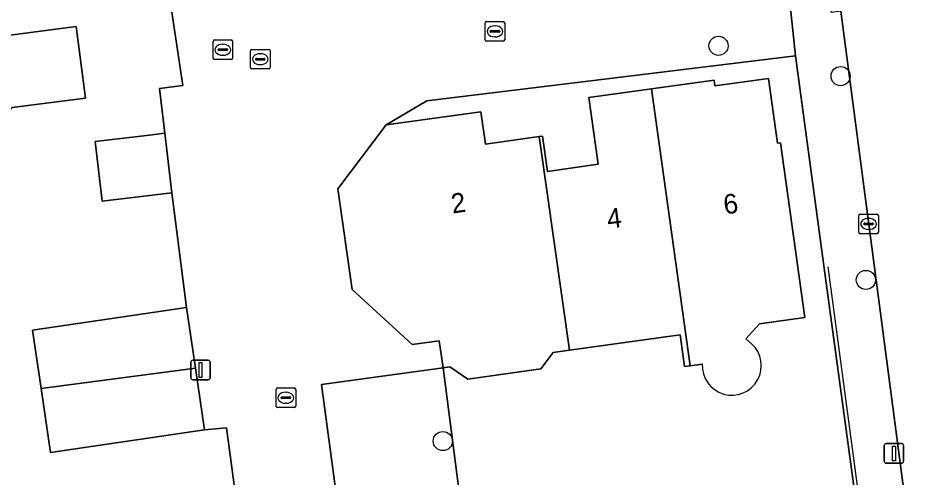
# Model space of a CAD drawing. Extents: x 161084 to 161928, y 385354 to 386522.
# Drawn here: x 161206.13 to 161252.7, y 385954.8 to 385978.23 of the extents above; entities that cross this region are included whole.
import ezdxf

# ---------------------------------------------------------------- set-up
doc = ezdxf.new("R2010")
doc.units = 0
for name, color, linetype in [('IMGEO_Boom', 7, 'Continuous'), ('IMGEO_Brandkraan', 7, 'Continuous'), ('IMGEO_Erf', 7, 'Continuous'), ('IMGEO_Kolk', 7, 'Continuous'), ('IMGEO_Lichtmast', 7, 'Continuous'), ('IMGEO_Muur', 7, 'Continuous'), ('IMGEO_Pand', 7, 'Continuous'), ('IMGEO_Pand_nummerreeks', 7, 'Continuous'), ('IMGEO_Parkeervlak_open', 7, 'Continuous'), ('IMGEO_Rijbaan_lokaal_open', 7, 'Continuous'), ('IMGEO_Voetpad_open', 7, 'Continuous')]:
    doc.layers.add(name, color=color, linetype=linetype)

msp = doc.modelspace()

# ---------------------------------------------------------------- linework, layer by layer
at = {"layer": 'IMGEO_Boom'}
for centre in [(161241.833, 385976.829), (161248.056, 385975.284), (161249.346, 385964.888), (161227.777, 385956.67)]:
    msp.add_circle(centre, 0.489, dxfattribs=at)
at = {"layer": 'IMGEO_Brandkraan'}
for p, q in [((161216.061, 385976.201), (161216.061, 385977.053)), ((161216.136, 385977.127), (161216.988, 385977.127)), ((161216.549, 385976.907), (161216.574, 385976.907)), ((161217.062, 385977.053), (161217.062, 385976.201)), ((161216.32, 385976.621), (161216.32, 385976.633)), ((161216.758, 385976.584), (161216.36, 385976.584)), ((161216.363, 385976.67), (161216.761, 385976.67)), ((161216.804, 385976.633), (161216.804, 385976.621)), ((161216.988, 385976.127), (161216.136, 385976.127)), ((161216.572, 385976.347), (161216.547, 385976.347))]:
    msp.add_line(p, q, dxfattribs=at)
for points in [[(161216.061, 385976.201), (161216.061, 385977.053)], [(161216.136, 385977.127), (161216.988, 385977.127)], [(161217.062, 385977.053), (161217.062, 385976.201)], [(161216.988, 385976.127), (161216.136, 385976.127)]]:
    msp.add_lwpolyline(points, dxfattribs=at)
for centre, radius, start, end in [((161216.138, 385977.051), 0.0765, 91.552, 178.448), ((161216.138, 385977.051), 0.0765, 91.552, 178.448), ((161216.986, 385977.051), 0.0765, 1.552, 88.448), ((161216.986, 385977.051), 0.0765, 1.552, 88.448), ((161216.36, 385976.63), 0.0403, 85.8775, 175.7526), ((161216.357, 385976.62), 0.0366, 178.938, 274.7102), ((161216.761, 385976.627), 0.043, 264.8664, 352.4533), ((161216.765, 385976.632), 0.0386, 1.7309, 96.639), ((161216.138, 385976.203), 0.0765, 181.552, 268.448), ((161216.138, 385976.203), 0.0765, 181.552, 268.448), ((161216.986, 385976.203), 0.0765, 271.552, 358.448), ((161216.986, 385976.203), 0.0765, 271.552, 358.448)]:
    msp.add_arc(centre, radius, start, end, dxfattribs=at)
for centre, major_axis, ratio, start_param, end_param in [((161216.548, 385976.627), (-0.387, 0.002), 0.722429, 4.712389, 7.853982), ((161216.573, 385976.627), (-0.39, 0.002), 0.717154, 1.570796, 4.712389)]:
    msp.add_ellipse(centre, major_axis=major_axis, ratio=ratio, start_param=start_param, end_param=end_param, dxfattribs=at)
at = {"layer": 'IMGEO_Erf'}
for points in [[(161218.228, 385946.348), (161216.754, 385957.349), (161215.625, 385957.247), (161207.772, 385956.092), (161207.293, 385959.353), (161206.855, 385962.331), (161214.708, 385963.486), (161213.964, 385969.326), (161210.413, 385968.905), (161210.053, 385971.947), (161212.828, 385972.276), (161213.603, 385972.368), (161213.336, 385974.649), (161214.527, 385974.809), (161213.964, 385978.546)], [(161204.266, 385977.177), (161209.08, 385977.807), (161209.557, 385974.164), (161205.823, 385973.675)], [(161247.222, 385965.488), (161245.764, 385976.325), (161226.956, 385974.02), (161224.895, 385972.791), (161229.72, 385973.464), (161229.95, 385971.82), (161232.696, 385972.204), (161232.852, 385972.226), (161233.109, 385970.424), (161235.693, 385970.784), (161235.217, 385974.193), (161238.413, 385974.638), (161241.609, 385975.084), (161241.65, 385974.787), (161244.374, 385975.167), (161244.834, 385971.864), (161244.985, 385971.885), (161246.228, 385962.975), (161243.92, 385962.653), (161243.232, 385961.89), (161243.515, 385961.636)], [(161258.188, 385882.488), (161252.002, 385929.347), (161249.386, 385949.483), (161247.222, 385965.488)], [(161241.004, 385960.6), (161240.38, 385960.513), (161240.093, 385960.473), (161239.869, 385962.088), (161234.231, 385961.302), (161233.402, 385961.186), (161232.766, 385960.346), (161229.058, 385959.829), (161228.139, 385960.452), (161227.787, 385960.403), (161229.414, 385947.881)]]:
    msp.add_lwpolyline(points, dxfattribs=at)
msp.add_arc((161242.508, 385960.516), 1.506, 176.7922, 48.0484, dxfattribs=at)
at = {"layer": 'IMGEO_Kolk'}
for p, q in [((161229.933, 385977.138), (161229.933, 385977.99)), ((161230.008, 385978.064), (161230.86, 385978.064)), ((161230.421, 385977.844), (161230.446, 385977.844)), ((161230.934, 385977.99), (161230.934, 385977.138)), ((161230.192, 385977.558), (161230.192, 385977.57)), ((161230.63, 385977.521), (161230.232, 385977.521)), ((161230.235, 385977.607), (161230.633, 385977.607)), ((161230.676, 385977.57), (161230.676, 385977.558)), ((161230.86, 385977.064), (161230.008, 385977.064)), ((161230.444, 385977.284), (161230.419, 385977.284)), ((161217.97, 385975.72), (161217.97, 385976.572)), ((161218.045, 385976.646), (161218.897, 385976.646)), ((161218.458, 385976.426), (161218.483, 385976.426)), ((161218.971, 385976.572), (161218.971, 385975.72)), ((161218.229, 385976.14), (161218.229, 385976.152)), ((161218.667, 385976.103), (161218.269, 385976.103)), ((161218.272, 385976.189), (161218.67, 385976.189)), ((161218.713, 385976.152), (161218.713, 385976.14)), ((161218.897, 385975.646), (161218.045, 385975.646)), ((161218.481, 385975.866), (161218.456, 385975.866)), ((161248.982, 385967.319), (161248.982, 385968.171)), ((161249.057, 385968.245), (161249.909, 385968.245)), ((161249.47, 385968.025), (161249.495, 385968.025)), ((161249.983, 385968.171), (161249.983, 385967.319)), ((161249.241, 385967.739), (161249.241, 385967.751)), ((161249.679, 385967.702), (161249.281, 385967.702)), ((161249.284, 385967.788), (161249.682, 385967.788)), ((161249.725, 385967.751), (161249.725, 385967.739)), ((161249.909, 385967.245), (161249.057, 385967.245)), ((161249.493, 385967.465), (161249.468, 385967.465)), ((161219.273, 385958.454), (161219.273, 385959.306)), ((161219.348, 385959.38), (161220.2, 385959.38)), ((161219.761, 385959.16), (161219.786, 385959.16)), ((161220.274, 385959.306), (161220.274, 385958.454)), ((161219.532, 385958.874), (161219.532, 385958.886)), ((161219.97, 385958.837), (161219.572, 385958.837)), ((161219.575, 385958.923), (161219.973, 385958.923)), ((161220.016, 385958.886), (161220.016, 385958.874)), ((161220.2, 385958.38), (161219.348, 385958.38)), ((161219.784, 385958.6), (161219.759, 385958.6))]:
    msp.add_line(p, q, dxfattribs=at)
for points in [[(161229.933, 385977.138), (161229.933, 385977.99)], [(161230.008, 385978.064), (161230.86, 385978.064)], [(161230.934, 385977.99), (161230.934, 385977.138)], [(161230.86, 385977.064), (161230.008, 385977.064)], [(161217.97, 385975.72), (161217.97, 385976.572)], [(161218.045, 385976.646), (161218.897, 385976.646)], [(161218.971, 385976.572), (161218.971, 385975.72)], [(161218.897, 385975.646), (161218.045, 385975.646)], [(161248.982, 385967.319), (161248.982, 385968.171)], [(161249.057, 385968.245), (161249.909, 385968.245)], [(161249.983, 385968.171), (161249.983, 385967.319)], [(161249.909, 385967.245), (161249.057, 385967.245)], [(161219.273, 385958.454), (161219.273, 385959.306)], [(161219.348, 385959.38), (161220.2, 385959.38)], [(161220.274, 385959.306), (161220.274, 385958.454)], [(161220.2, 385958.38), (161219.348, 385958.38)]]:
    msp.add_lwpolyline(points, dxfattribs=at)
for centre, radius, start, end in [((161230.01, 385977.988), 0.0765, 91.552, 178.448), ((161230.01, 385977.988), 0.0765, 91.552, 178.448), ((161230.858, 385977.988), 0.0765, 1.552, 88.448), ((161230.858, 385977.988), 0.0765, 1.552, 88.448), ((161230.232, 385977.567), 0.0403, 85.8775, 175.7526), ((161230.229, 385977.557), 0.0366, 178.938, 274.7102), ((161230.633, 385977.564), 0.043, 264.8664, 352.4533), ((161230.637, 385977.569), 0.0386, 1.7309, 96.639), ((161230.01, 385977.14), 0.0765, 181.552, 268.448), ((161230.01, 385977.14), 0.0765, 181.552, 268.448), ((161230.858, 385977.14), 0.0765, 271.552, 358.448), ((161230.858, 385977.14), 0.0765, 271.552, 358.448), ((161218.047, 385976.57), 0.0765, 91.552, 178.448), ((161218.047, 385976.57), 0.0765, 91.552, 178.448), ((161218.895, 385976.57), 0.0765, 1.552, 88.448), ((161218.895, 385976.57), 0.0765, 1.552, 88.448), ((161218.269, 385976.149), 0.0403, 85.8775, 175.7526), ((161218.266, 385976.139), 0.0366, 178.938, 274.7102), ((161218.67, 385976.146), 0.043, 264.8664, 352.4533), ((161218.674, 385976.151), 0.0386, 1.7309, 96.639), ((161218.047, 385975.722), 0.0765, 181.552, 268.448), ((161218.047, 385975.722), 0.0765, 181.552, 268.448), ((161218.895, 385975.722), 0.0765, 271.552, 358.448), ((161218.895, 385975.722), 0.0765, 271.552, 358.448), ((161249.059, 385968.169), 0.0765, 91.552, 178.448), ((161249.059, 385968.169), 0.0765, 91.552, 178.448), ((161249.907, 385968.169), 0.0765, 1.552, 88.448), ((161249.907, 385968.169), 0.0765, 1.552, 88.448), ((161249.281, 385967.748), 0.0403, 85.8775, 175.7526), ((161249.278, 385967.738), 0.0366, 178.938, 274.7102), ((161249.682, 385967.745), 0.043, 264.8664, 352.4533), ((161249.686, 385967.75), 0.0386, 1.7309, 96.639), ((161249.059, 385967.321), 0.0765, 181.552, 268.448), ((161249.059, 385967.321), 0.0765, 181.552, 268.448), ((161249.907, 385967.321), 0.0765, 271.552, 358.448), ((161249.907, 385967.321), 0.0765, 271.552, 358.448), ((161219.35, 385959.304), 0.0765, 91.552, 178.448), ((161219.35, 385959.304), 0.0765, 91.552, 178.448), ((161220.198, 385959.304), 0.0765, 1.552, 88.448), ((161220.198, 385959.304), 0.0765, 1.552, 88.448), ((161219.572, 385958.883), 0.0403, 85.8775, 175.7526), ((161219.569, 385958.873), 0.0366, 178.938, 274.7102), ((161219.973, 385958.88), 0.043, 264.8664, 352.4533), ((161219.977, 385958.885), 0.0386, 1.7309, 96.639), ((161219.35, 385958.456), 0.0765, 181.552, 268.448), ((161219.35, 385958.456), 0.0765, 181.552, 268.448), ((161220.198, 385958.456), 0.0765, 271.552, 358.448), ((161220.198, 385958.456), 0.0765, 271.552, 358.448)]:
    msp.add_arc(centre, radius, start, end, dxfattribs=at)
for centre, major_axis, ratio, start_param, end_param in [((161230.42, 385977.564), (-0.387, 0.002), 0.722429, 4.712389, 7.853982), ((161230.445, 385977.564), (-0.39, 0.002), 0.717154, 1.570796, 4.712389), ((161218.457, 385976.146), (-0.387, 0.002), 0.722429, 4.712389, 7.853982), ((161218.482, 385976.146), (-0.39, 0.002), 0.717154, 1.570796, 4.712389), ((161249.469, 385967.745), (-0.387, 0.002), 0.722429, 4.712389, 7.853982), ((161249.494, 385967.745), (-0.39, 0.002), 0.717154, 1.570796, 4.712389), ((161219.76, 385958.88), (-0.387, 0.002), 0.722429, 4.712389, 7.853982), ((161219.785, 385958.88), (-0.39, 0.002), 0.717154, 1.570796, 4.712389)]:
    msp.add_ellipse(centre, major_axis=major_axis, ratio=ratio, start_param=start_param, end_param=end_param, dxfattribs=at)
at = {"layer": 'IMGEO_Lichtmast'}
for p, q in [((161214.927, 385959.894), (161214.927, 385960.694)), ((161214.927, 385960.694), (161214.927, 385959.894)), ((161215.027, 385960.794), (161215.817, 385960.794)), ((161215.817, 385960.794), (161215.027, 385960.794)), ((161215.917, 385960.694), (161215.917, 385959.894)), ((161215.917, 385959.894), (161215.917, 385960.694)), ((161215.817, 385959.794), (161215.027, 385959.794)), ((161215.027, 385959.794), (161215.817, 385959.794)), ((161250.279, 385955.639), (161250.279, 385956.439)), ((161250.279, 385956.439), (161250.279, 385955.639)), ((161250.379, 385956.539), (161251.169, 385956.539)), ((161251.169, 385956.539), (161250.379, 385956.539)), ((161251.269, 385956.439), (161251.269, 385955.639)), ((161251.269, 385955.639), (161251.269, 385956.439)), ((161251.169, 385955.539), (161250.379, 385955.539)), ((161250.379, 385955.539), (161251.169, 385955.539))]:
    msp.add_line(p, q, dxfattribs=at)
for points in [[(161215.347, 385960.669), (161215.497, 385960.669), (161215.497, 385959.919), (161215.347, 385959.919), (161215.347, 385960.669)], [(161250.699, 385956.414), (161250.849, 385956.414), (161250.849, 385955.664), (161250.699, 385955.664), (161250.699, 385956.414)]]:
    msp.add_lwpolyline(points, dxfattribs=at)
for centre, start, end in [((161215.027, 385960.694), 90, 180), ((161215.027, 385960.694), 90, 180), ((161215.817, 385960.694), 0, 90), ((161215.817, 385960.694), 360, 90), ((161215.027, 385959.894), 180, 270), ((161215.027, 385959.894), 180, 270), ((161215.817, 385959.894), 270, 0), ((161215.817, 385959.894), 270, 0), ((161250.379, 385956.439), 90, 180), ((161250.379, 385956.439), 90, 180), ((161251.169, 385956.439), 0, 90), ((161251.169, 385956.439), 360, 90), ((161250.379, 385955.639), 180, 270), ((161250.379, 385955.639), 180, 270), ((161251.169, 385955.639), 270, 0), ((161251.169, 385955.639), 270, 0)]:
    msp.add_arc(centre, 0.1, start, end, dxfattribs=at)
at = {"layer": 'IMGEO_Muur'}
for points in [[(161247.398, 385965.562), (161249.542, 385949.554)], [(161227.787, 385960.403), (161229.414, 385947.881)]]:
    msp.add_lwpolyline(points, dxfattribs=at)
at = {"layer": 'IMGEO_Pand'}
for points in [[(161199.266, 385976.451), (161199.842, 385972.057), (161197.427, 385971.741), (161197.985, 385967.483), (161205.448, 385968.449), (161205.039, 385971.603), (161205.269, 385971.619), (161205.119, 385972.759), (161205.823, 385973.675), (161209.557, 385974.164), (161209.08, 385977.807), (161204.266, 385977.177)], [(161238.413, 385974.638), (161235.217, 385974.193), (161235.693, 385970.784), (161233.109, 385970.424), (161232.852, 385972.226), (161232.696, 385972.204), (161234.231, 385961.302), (161239.869, 385962.088), (161240.093, 385960.473), (161240.38, 385960.513)], [(161232.696, 385972.204), (161229.95, 385971.82), (161229.72, 385973.464), (161224.895, 385972.791), (161222.431, 385969.528), (161223.146, 385964.402), (161226.21, 385961.587), (161227.59, 385961.779), (161227.787, 385960.403), (161228.139, 385960.452), (161229.058, 385959.829), (161232.766, 385960.346), (161233.402, 385961.186), (161234.231, 385961.302)], [(161213.603, 385972.368), (161212.828, 385972.276), (161210.053, 385971.947), (161210.413, 385968.905), (161213.964, 385969.326)], [(161214.708, 385963.486), (161206.855, 385962.331), (161207.293, 385959.353), (161215.164, 385960.383)], [(161215.164, 385960.383), (161207.293, 385959.353), (161207.772, 385956.092), (161215.625, 385957.247)]]:
    msp.add_lwpolyline(points, close=True, dxfattribs=at)
msp.add_lwpolyline([(161243.515, 385961.636), (161243.232, 385961.89), (161243.92, 385962.653), (161246.228, 385962.975), (161244.985, 385971.885), (161244.834, 385971.864), (161244.374, 385975.167), (161241.65, 385974.787), (161241.609, 385975.084), (161238.413, 385974.638), (161240.38, 385960.513), (161241.004, 385960.6)], dxfattribs=at)
msp.add_arc((161242.508, 385960.516), 1.506, 176.7922, 48.0484, dxfattribs=at)
at = {"layer": 'IMGEO_Parkeervlak_open'}
msp.add_lwpolyline([(161227.787, 385960.403), (161221.584, 385959.556), (161223.267, 385947.025), (161224.982, 385947.297), (161229.414, 385947.881)], close=True, dxfattribs=at)
at = {"layer": 'IMGEO_Rijbaan_lokaal_open'}
for points in [[(161260.642, 385935.92), (161260.18, 385939.559), (161259.437, 385945.421), (161258.973, 385948.652), (161258.183, 385954.37), (161257.488, 385960.285), (161255.872, 385972.432), (161254.228, 385984.726), (161247.399, 385983.749), (161248.067, 385978.597), (161256.871, 385911.557)], [(161227.54, 385918.633), (161226.889, 385923.512), (161228.118, 385923.668), (161227.766, 385926.059), (161227.684, 385927.156), (161226.975, 385932.193), (161226.285, 385937.101), (161226.033, 385939.322), (161225.379, 385944.281), (161224.982, 385947.297), (161223.267, 385947.025), (161221.584, 385959.556), (161227.787, 385960.403), (161227.59, 385961.779), (161226.21, 385961.587), (161223.146, 385964.402), (161222.431, 385969.528), (161224.895, 385972.791), (161226.956, 385974.02), (161245.764, 385976.325), (161245.002, 385983.429)], [(161213.964, 385978.546), (161214.527, 385974.809), (161213.336, 385974.649), (161213.603, 385972.368), (161213.964, 385969.326), (161214.708, 385963.486), (161215.164, 385960.383), (161215.625, 385957.247), (161216.754, 385957.349), (161218.228, 385946.348), (161219.521, 385936.691), (161219.918, 385933.62), (161218.827, 385933.479), (161219.398, 385927.766), (161219.872, 385924.67), (161220.34, 385921.614), (161216.73, 385921.061), (161218.236, 385909.289)]]:
    msp.add_lwpolyline(points, dxfattribs=at)
at = {"layer": 'IMGEO_Voetpad_open'}
msp.add_lwpolyline([(161248.067, 385978.597), (161247.586, 385978.531), (161246.916, 385983.683), (161245.002, 385983.429), (161245.764, 385976.325), (161247.222, 385965.488), (161249.386, 385949.483), (161252.002, 385929.347), (161258.188, 385882.488), (161259.346, 385874.464), (161263.827, 385878.528), (161262.923, 385879.579), (161262.143, 385880.777), (161261.516, 385882.059), (161261.033, 385883.337), (161260.782, 385884.053), (161260.415, 385885.391), (161260.168, 385886.756), (161258.922, 385896.131), (161258.033, 385902.817), (161257.309, 385908.263), (161256.871, 385911.557)], close=True, dxfattribs=at)

# ---------------------------------------------------------------- texts
at = {"layer": 'IMGEO_Pand_nummerreeks'}
for s, rotation, p in [('2', 7.9641, (161228.266, 385968.273)), ('6', 7.0134, (161242.143, 385968.23)), ('4', 7.0134, (161236.205, 385967.5))]:
    msp.add_text(s, height=1, rotation=rotation, dxfattribs=at).set_placement(p)

doc.saveas('drawing.dxf')
